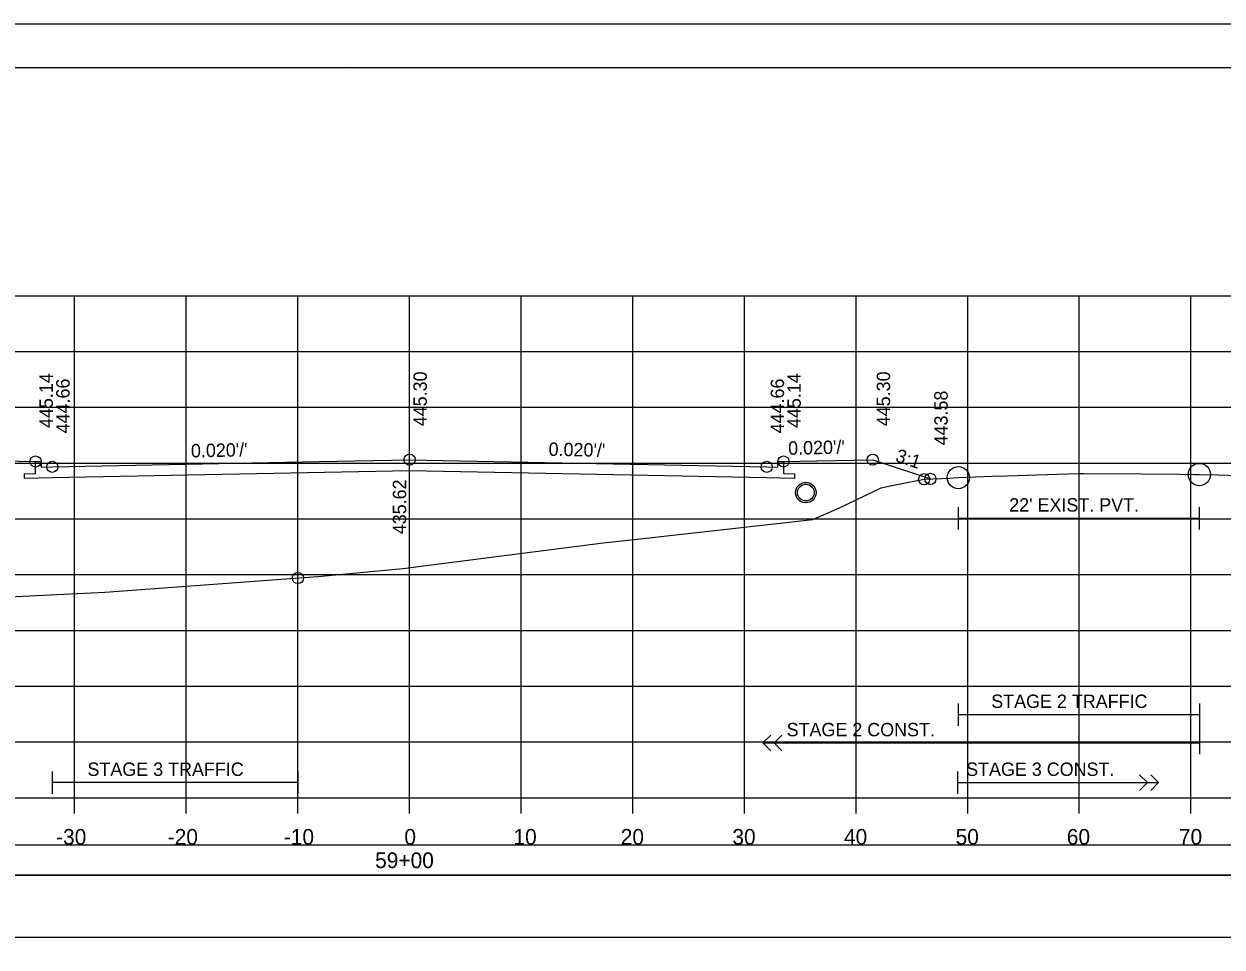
# Model space of a CAD drawing. Extents: x 1371057 to 1372761, y 380005 to 390517.
# Drawn here: x 1371526.3 to 1371633.7, y 384402.4 to 384485.2 of the extents above; entities that cross this region are included whole.
import ezdxf

# ---------------------------------------------------------------- set-up
doc = ezdxf.new("R2010")
doc.units = 0
for name, color, linetype in [('R_Alt Surface', 7, 'Continuous'), ('R_Axis', 7, 'Continuous'), ('R_Axis Annot', 7, 'Continuous'), ('R_Border', 7, 'Continuous'), ('R_Detour', 7, 'Continuous'), ('R_Dimension', 7, 'Continuous'), ('R_Exist Surface', 7, 'Continuous'), ('R_Fin Surface', 7, 'Continuous'), ('R_Grid', 7, 'Continuous'), ('R_No Plot', 7, 'Continuous'), ('R_Striping', 7, 'Continuous'), ('R_Water', 7, 'Continuous'), ('R_Xsect Elev', 7, 'Continuous'), ('R_Xsect Slope', 7, 'Continuous')]:
    doc.layers.add(name, color=color, linetype=linetype)

msp = doc.modelspace()

# ---------------------------------------------------------------- linework, layer by layer
at = {"layer": 'R_Alt Surface'}
for points in [[(1371594.37, 384445.96), (1371594.37, 384444.88), (1371595.37, 384444.86), (1371595.37, 384444.43), (1371592.87, 384444.48), (1371560.87, 384445.12), (1371528.87, 384444.48), (1371526.37, 384444.43), (1371526.37, 384444.86), (1371527.37, 384444.88), (1371527.37, 384445.96)], [(1371610.03, 384441.87), (1371610.03, 384439.87)], [(1371631.62, 384441.87), (1371631.62, 384439.87)], [(1371610.03, 384440.87), (1371631.62, 384440.87)]]:
    msp.add_lwpolyline(points, dxfattribs=at)
at = {"layer": 'R_Axis'}
for p, q in [((1371410.87, 384415.82), (1371710.87, 384415.82)), ((1371530.87, 384414.42), (1371530.87, 384415.82)), ((1371540.87, 384414.42), (1371540.87, 384415.82)), ((1371550.87, 384414.42), (1371550.87, 384415.82)), ((1371560.87, 384414.42), (1371560.87, 384415.82)), ((1371570.87, 384414.42), (1371570.87, 384415.82)), ((1371580.87, 384414.42), (1371580.87, 384415.82)), ((1371590.87, 384414.42), (1371590.87, 384415.82)), ((1371600.87, 384414.42), (1371600.87, 384415.82)), ((1371610.87, 384414.42), (1371610.87, 384415.82)), ((1371620.87, 384414.42), (1371620.87, 384415.82)), ((1371630.87, 384414.42), (1371630.87, 384415.82))]:
    msp.add_line(p, q, dxfattribs=at)
at = {"layer": 'R_Border'}
for p, q in [((1371402.87, 384481.28), (1371719.05, 384481.28)), ((1371555.39, 384481.02), (1371555.39, 384481.02)), ((1371555.39, 384481.02), (1371555.39, 384481.02))]:
    msp.add_line(p, q, dxfattribs=at)
at = {"layer": 'R_Detour'}
msp.add_lwpolyline([(1371407.72, 384408.87), (1371714.03, 384408.87), (1371714.03, 384411.57), (1371407.72, 384411.57)], close=True, dxfattribs=at)
at = {"layer": 'R_Dimension'}
msp.add_lwpolyline([(1371407.72, 384403.34), (1371714.03, 384403.34), (1371714.03, 384408.87), (1371407.72, 384408.87)], close=True, dxfattribs=at)
at = {"layer": 'R_Exist Surface'}
msp.add_lwpolyline([(1371510.32, 384433.11), (1371533.59, 384434.26), (1371552.65, 384435.64), (1371560.27, 384436.37), (1371578.23, 384438.67), (1371581.26, 384439), (1371597.01, 384440.76), (1371599.4, 384441.81), (1371603.13, 384443.6), (1371604.08, 384443.81), (1371606.97, 384444.37), (1371609.27, 384444.47), (1371610.03, 384444.51), (1371610.03, 384444.51), (1371613.06, 384444.63), (1371614.41, 384444.68), (1371618.9, 384444.81), (1371620.92, 384444.87), (1371620.92, 384444.87), (1371620.92, 384444.87), (1371620.99, 384444.87), (1371621.25, 384444.88), (1371626.42, 384444.85), (1371629.88, 384444.82), (1371631.13, 384444.8), (1371631.62, 384444.79), (1371633.24, 384444.76), (1371635.19, 384444.71)], dxfattribs=at)
at = {"layer": 'R_Fin Surface'}
msp.add_lwpolyline([(1371473.32, 384430.76), (1371473.32, 384430.77), (1371519.37, 384446.12), (1371520.44, 384446.09), (1371524.37, 384446.02), (1371527.37, 384445.96), (1371527.87, 384445.96), (1371527.88, 384445.46), (1371528.87, 384445.48), (1371552.77, 384445.95), (1371560.87, 384446.12), (1371569.95, 384445.93), (1371592.87, 384445.48), (1371592.87, 384445.48), (1371593.87, 384445.46), (1371593.87, 384445.96), (1371594.03, 384445.96), (1371594.37, 384445.96), (1371595.87, 384445.99), (1371597.37, 384446.02), (1371602.37, 384446.12), (1371606.11, 384444.87), (1371607.53, 384444.4)], dxfattribs=at)
at = {"layer": 'R_Grid'}
for p, q in [((1371410.87, 384460.82), (1371710.87, 384460.82)), ((1371530.87, 384415.82), (1371530.87, 384460.82)), ((1371540.87, 384415.82), (1371540.87, 384460.82)), ((1371550.87, 384415.82), (1371550.87, 384460.82)), ((1371560.87, 384415.82), (1371560.87, 384460.82)), ((1371570.87, 384415.82), (1371570.87, 384460.82)), ((1371580.87, 384415.82), (1371580.87, 384460.82)), ((1371590.87, 384415.82), (1371590.87, 384460.82)), ((1371600.87, 384415.82), (1371600.87, 384460.82)), ((1371610.87, 384415.82), (1371610.87, 384460.82)), ((1371620.87, 384415.82), (1371620.87, 384460.82)), ((1371630.87, 384415.82), (1371630.87, 384460.82)), ((1371410.87, 384455.82), (1371710.87, 384455.82)), ((1371410.87, 384450.82), (1371710.87, 384450.82)), ((1371410.87, 384445.82), (1371710.87, 384445.82)), ((1371410.87, 384440.82), (1371710.87, 384440.82)), ((1371410.87, 384435.82), (1371710.87, 384435.82)), ((1371410.87, 384430.82), (1371710.87, 384430.82)), ((1371410.87, 384425.82), (1371710.87, 384425.82)), ((1371410.87, 384420.82), (1371710.87, 384420.82)), ((1371410.87, 384415.82), (1371710.87, 384415.82))]:
    msp.add_line(p, q, dxfattribs=at)
at = {"layer": 'R_No Plot'}
msp.add_line((1371390.47, 384485.17), (1371723.8, 384485.17), dxfattribs=at)
for points in [[(1371390.46, 384485.17), (1371723.8, 384485.17), (1371723.8, 384271.84), (1371390.46, 384271.84)], [(1371636.79, 384481.28), (1371656.41, 384481.28), (1371656.41, 384471.4), (1371672.52, 384471.4), (1371695.72, 384471.4), (1371695.84, 384443.24), (1371719.05, 384443.24), (1371719.05, 384275.82), (1371402.87, 384275.82), (1371402.87, 384481.28)]]:
    msp.add_lwpolyline(points, close=True, dxfattribs=at)
for centre, radius in [((1371527.37, 384445.96), 0.5), ((1371560.87, 384446.12), 0.5), ((1371594.37, 384445.96), 0.5), ((1371602.37, 384446.12), 0.5), ((1371528.87, 384445.48), 0.5), ((1371592.87, 384445.48), 0.5), ((1371610.03, 384444.51), 1), ((1371631.62, 384444.79), 1), ((1371596.37, 384443.17), 0.917), ((1371606.97, 384444.37), 0.5), ((1371607.53, 384444.4), 0.5), ((1371550.87, 384435.51), 0.5)]:
    msp.add_circle(centre, radius, dxfattribs=at)
at = {"layer": 'R_Striping'}
for p, q in [((1371610.01, 384424.27), (1371610.01, 384422.27)), ((1371631.65, 384424.27), (1371631.65, 384419.73)), ((1371610.01, 384423.27), (1371631.65, 384423.27)), ((1371592.52, 384420.73), (1371593.23, 384421.43)), ((1371592.52, 384420.73), (1371631.65, 384420.73)), ((1371593.23, 384420.02), (1371592.52, 384420.73)), ((1371593.52, 384420.73), (1371594.23, 384421.43)), ((1371594.23, 384420.02), (1371593.52, 384420.73)), ((1371528.87, 384418.18), (1371528.87, 384416.18)), ((1371550.87, 384417.18), (1371528.87, 384417.18)), ((1371550.87, 384418.18), (1371550.87, 384416.18)), ((1371609.97, 384418.18), (1371609.97, 384416.18)), ((1371609.97, 384417.18), (1371627.97, 384417.18)), ((1371626.97, 384417.18), (1371626.27, 384417.89)), ((1371626.27, 384416.48), (1371626.97, 384417.18)), ((1371627.97, 384417.18), (1371627.27, 384417.89)), ((1371627.27, 384416.48), (1371627.97, 384417.18))]:
    msp.add_line(p, q, dxfattribs=at)
at = {"layer": 'R_Water'}
msp.add_circle((1371596.37, 384443.17), 0.75, dxfattribs=at)
at = {"layer": 'R_Xsect Elev'}
msp.add_line((1371560.87, 384436.44), (1371560.87, 384446.44), dxfattribs=at)

# ---------------------------------------------------------------- texts
at = {"layer": 'R_Axis Annot'}
for s, p in [('-30', (1371529.21, 384411.62)), ('-20', (1371539.21, 384411.62)), ('-10', (1371549.61, 384411.62)), ('0', (1371560.41, 384411.62)), ('10', (1371570.18, 384411.62)), ('20', (1371579.79, 384411.62)), ('30', (1371589.79, 384411.62)), ('40', (1371599.79, 384411.62)), ('50', (1371609.79, 384411.62)), ('60', (1371619.75, 384411.62)), ('70', (1371629.79, 384411.62)), ('59+00', (1371557.79, 384409.52))]:
    msp.add_text(s, height=1.4, dxfattribs=at).set_placement(p)
at = {"layer": 'R_Striping'}
for s, p in [('STAGE 2 TRAFFIC', (1371612.98, 384423.87)), ('STAGE 2 CONST.', (1371594.65, 384421.33)), ('STAGE 3 TRAFFIC', (1371532.02, 384417.78)), ('STAGE 3 CONST.', (1371610.73, 384417.78))]:
    msp.add_text(s, height=1.2, dxfattribs=at).set_placement(p)
at = {"layer": 'R_Water'}
msp.add_text("22' EXIST. PVT.", height=1.2, dxfattribs=at).set_placement((1371614.59, 384441.47))
at = {"layer": 'R_Xsect Elev'}
for s, p in [('445.14', (1371528.92, 384448.96)), ('445.30', (1371562.42, 384449.12)), ('445.14', (1371595.92, 384448.96)), ('445.30', (1371603.92, 384449.12)), ('444.66', (1371530.42, 384448.48)), ('444.66', (1371594.42, 384448.48)), ('443.58', (1371609.08, 384447.4)), ('435.62', (1371560.57, 384439.44))]:
    msp.add_text(s, height=1.2, rotation=90, dxfattribs=at).set_placement(p)
at = {"layer": 'R_Xsect Slope'}
for s, rotation, p in [("0.020'/'", 1.1457, (1371541.3, 384446.32)), ("0.020'/'", 358.8543, (1371573.32, 384446.47)), ("0.020'/'", 1.1461, (1371594.8, 384446.56)), ('3:1', 341.5653, (1371604.32, 384445.99))]:
    msp.add_text(s, height=1.2, rotation=rotation, dxfattribs=at).set_placement(p)

doc.saveas('drawing.dxf')
